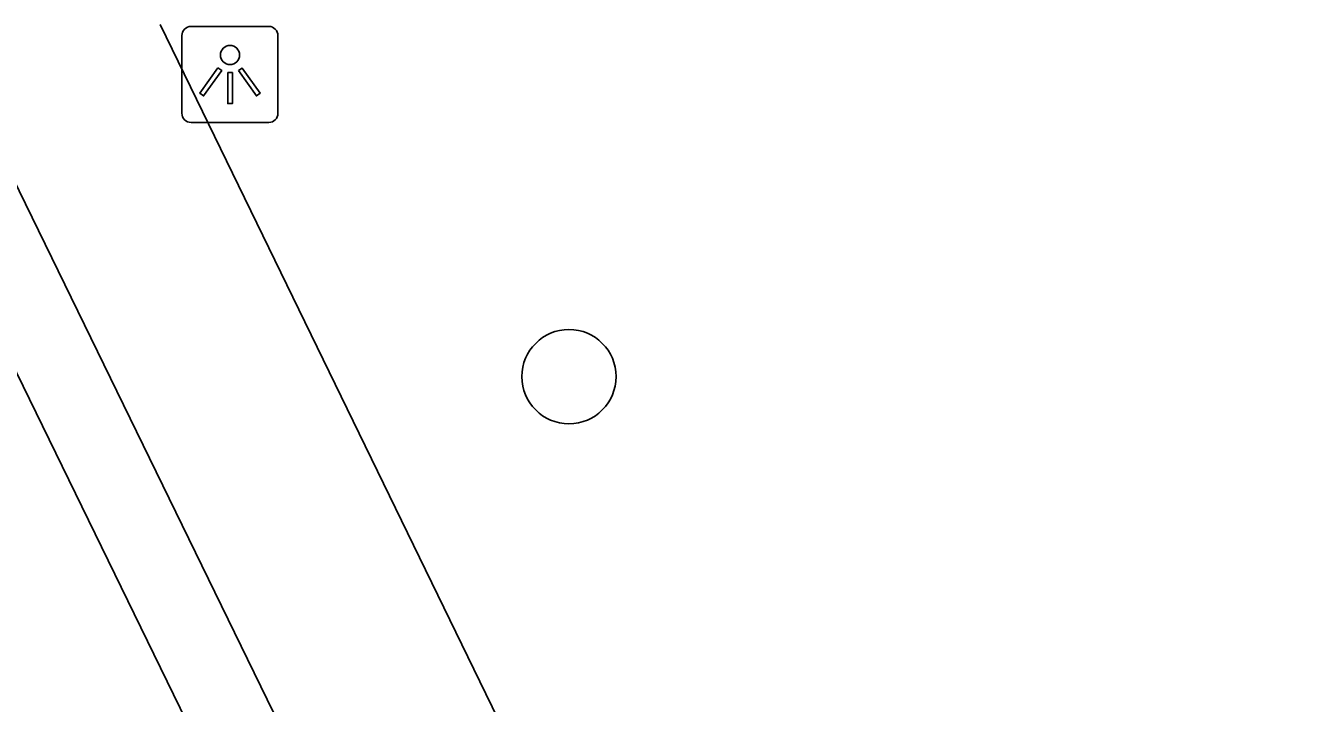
# Model space of a CAD drawing. Extents: x 160457 to 162082, y 388340 to 389736.
# Drawn here: x 160967.68 to 160980.91, y 388881.4 to 388888.44 of the extents above; entities that cross this region are included whole.
import ezdxf

# ---------------------------------------------------------------- set-up
doc = ezdxf.new("R2010")
doc.units = 0
for name, color, linetype in [('IMGEO_Boom', 7, 'Continuous'), ('IMGEO_Fietspad_gesloten', 7, 'Continuous'), ('IMGEO_Lichtpunt', 7, 'Continuous'), ('IMGEO_Parkeervlak_open', 7, 'Continuous')]:
    doc.layers.add(name, color=color, linetype=linetype)

msp = doc.modelspace()

# ---------------------------------------------------------------- linework, layer by layer
at = {"layer": 'IMGEO_Boom'}
msp.add_circle((160973.316, 388884.791), 0.489, dxfattribs=at)
at = {"layer": 'IMGEO_Fietspad_gesloten'}
for points in [[(160980.908, 388864.123), (160969.073, 388888.445)], [(160967.197, 388887.557), (160979.063, 388863.225)]]:
    msp.add_lwpolyline(points, dxfattribs=at)
at = {"layer": 'IMGEO_Lichtpunt'}
for p, q in [((160969.299, 388888.331), (160969.299, 388887.524)), ((160969.299, 388888.331), (160969.299, 388887.524)), ((160970.201, 388888.426), (160969.393, 388888.426)), ((160970.201, 388888.426), (160969.393, 388888.426)), ((160970.295, 388887.524), (160970.295, 388888.331)), ((160970.295, 388887.524), (160970.295, 388888.331)), ((160969.393, 388887.43), (160970.201, 388887.43)), ((160969.393, 388887.43), (160970.201, 388887.43))]:
    msp.add_line(p, q, dxfattribs=at)
for points in [[(160969.673, 388887.995), (160969.712, 388887.967), (160969.524, 388887.705), (160969.486, 388887.732), (160969.673, 388887.995)], [(160969.775, 388887.947), (160969.822, 388887.947), (160969.822, 388887.625), (160969.775, 388887.625), (160969.775, 388887.947)], [(160969.885, 388887.967), (160969.923, 388887.994), (160970.11, 388887.732), (160970.071, 388887.704), (160969.885, 388887.967)]]:
    msp.add_lwpolyline(points, dxfattribs=at)
msp.add_circle((160969.798, 388888.129), 0.0994, dxfattribs=at)
for centre, start, end in [((160969.393, 388888.331), 90, 180), ((160969.393, 388888.331), 90, 180), ((160970.201, 388888.331), 0, 90), ((160970.201, 388888.331), 0, 90), ((160969.393, 388887.524), 180, 270), ((160969.393, 388887.524), 180, 270), ((160970.201, 388887.524), 270, 0), ((160970.201, 388887.524), 270, 360)]:
    msp.add_arc(centre, 0.0946, start, end, dxfattribs=at)
at = {"layer": 'IMGEO_Parkeervlak_open'}
msp.add_lwpolyline([(160966.424, 388887.203), (160975.737, 388868.11)], dxfattribs=at)

doc.saveas('drawing.dxf')
